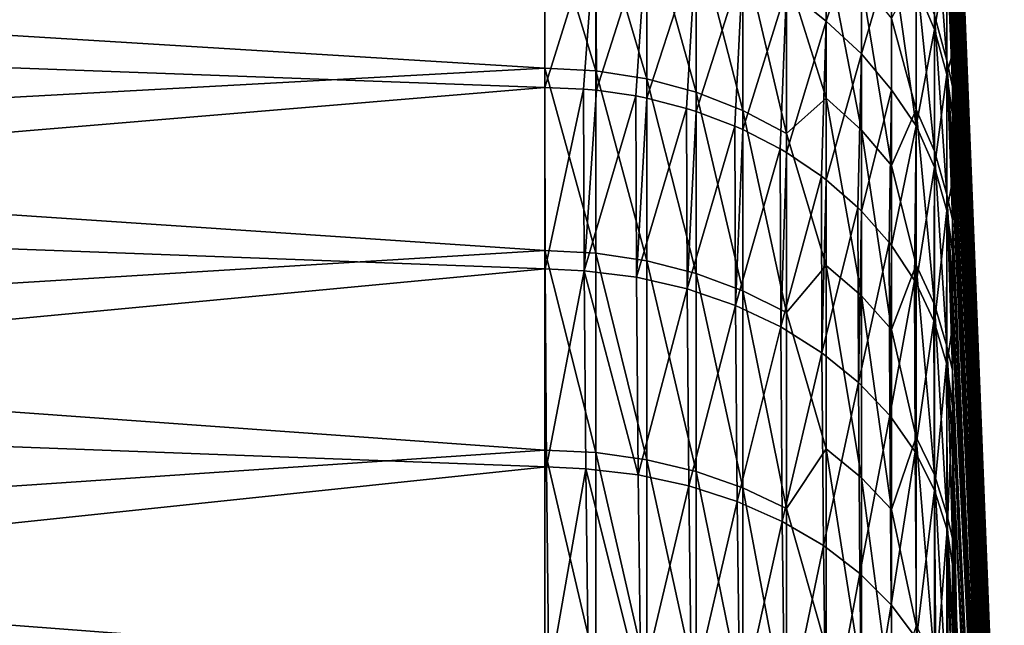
# Model space of a CAD drawing. Header units: metres. Extents: x -24 to 72, y -247 to 22.
# Tile 572 of 573: x 66.47 to 71.3, y 14.57 to 17.53. Entities that reach past the tile are written whole.
import ezdxf

# ---------------------------------------------------------------- set-up
doc = ezdxf.new("R2010")
doc.units = ezdxf.units.M
doc.layers.add('solid_509589_MEDIA_SW0001', color=7, linetype='CONTINUOUS')

msp = doc.modelspace()

# ---------------------------------------------------------------- linework, layer by layer
at = {"layer": 'solid_509589_MEDIA_SW0001'}
for points in [[(71.297287, 12.726597, 84.096008), (71.043945, 19.094494, 84.306236), (71.043945, 19.088833, 85.003738)], [(71.297287, 12.726597, 84.096008), (71.043945, 19.074678, 83.608994), (71.043945, 19.094494, 84.306236)], [(71.297287, 12.722991, 85.004944), (71.043945, 19.088833, 85.003738), (71.043945, 19.057699, 85.700562)], [(71.297287, 12.722991, 85.004944), (71.297287, 12.726597, 84.096008), (71.043945, 19.088833, 85.003738)], [(71.297287, 12.66535, 83.189133), (71.043945, 19.029411, 82.912941), (71.043945, 19.074678, 83.608994)], [(71.297287, 12.726597, 84.096008), (71.297287, 12.66535, 83.189133), (71.043945, 19.074678, 83.608994)], [(71.297287, 12.722991, 85.004944), (71.043945, 19.057699, 85.700562), (71.043945, 19.001139, 86.39579)], [(71.297287, 12.66535, 83.189133), (71.043945, 18.958754, 82.219009), (71.043945, 19.029411, 82.912941)], [(71.297287, 12.654552, 85.911301), (71.043945, 19.001139, 86.39579), (71.043945, 18.919224, 87.088486)], [(71.297287, 12.654552, 85.911301), (71.297287, 12.722991, 85.004944), (71.043945, 19.001139, 86.39579)], [(71.297287, 12.539564, 82.288933), (71.043945, 18.862799, 81.528122), (71.043945, 18.958754, 82.219009)], [(71.297287, 12.66535, 83.189133), (71.297287, 12.539564, 82.288933), (71.043945, 18.958754, 82.219009)], [(71.297287, 12.654552, 85.911301), (71.043945, 18.919224, 87.088486), (71.043945, 18.812065, 87.777725)], [(71.297287, 12.539564, 82.288933), (71.043945, 18.741676, 80.841194), (71.043945, 18.862799, 81.528122)], [(71.297287, 12.521628, 86.810471), (71.043945, 18.812065, 87.777725), (71.043945, 18.679806, 88.462593)], [(71.297287, 12.521628, 86.810471), (71.297287, 12.654552, 85.911301), (71.043945, 18.812065, 87.777725)], [(71.297287, 12.349879, 81.400009), (71.043945, 18.595545, 80.159149), (71.043945, 18.741676, 80.841194)], [(71.297287, 12.539564, 82.288933), (71.297287, 12.349879, 81.400009), (71.043945, 18.741676, 80.841194)], [(71.297287, 12.521628, 86.810471), (71.043945, 18.679806, 88.462593), (71.043945, 18.522621, 89.142174)], [(71.297287, 12.349879, 81.400009), (71.043945, 18.424603, 79.482903), (71.043945, 18.595545, 80.159149)], [(71.297287, 12.324898, 87.697868), (71.043945, 18.522621, 89.142174), (71.043945, 18.340723, 89.815559)], [(71.297287, 12.324898, 87.697868), (71.297287, 12.521628, 86.810471), (71.043945, 18.522621, 89.142174)], [(71.297287, 12.097262, 80.526878), (71.043945, 18.229076, 78.813347), (71.043945, 18.424603, 79.482903)], [(71.297287, 12.349879, 81.400009), (71.297287, 12.097262, 80.526878), (71.043945, 18.424603, 79.482903)], [(71.297287, 12.324898, 87.697868), (71.043945, 18.340723, 89.815559), (71.043945, 18.134352, 90.48185)], [(69.046227, 18.017653, 95.287224), (61.700001, 18.26548, 94.862061), (61.700001, 17.473387, 96.148201)], [(70.425346, 17.527744, 95.031731), (70.425346, 18.219704, 93.783401), (70.230705, 17.684343, 95.087669)], [(70.597763, 18.053606, 93.698769), (70.425346, 18.219704, 93.783401), (70.425346, 17.527744, 95.031731)], [(71.297287, 12.097262, 80.526878), (71.043945, 18.009226, 78.151375), (71.043945, 18.229076, 78.813347)], [(71.297287, 12.065362, 88.56897), (71.043945, 18.134352, 90.48185), (71.043945, 17.903784, 91.140167)], [(71.297287, 12.065362, 88.56897), (71.297287, 12.324898, 87.697868), (71.043945, 18.134352, 90.48185)], [(69.046227, 18.102663, 73.856056), (69.046227, 17.297209, 72.591743), (61.700001, 17.748501, 73.275436)], [(69.296867, 17.284222, 72.600685), (69.046227, 17.297209, 72.591743), (69.046227, 18.102663, 73.856056)], [(69.296867, 18.089069, 73.864044), (69.296867, 17.284222, 72.600685), (69.046227, 18.102663, 73.856056)], [(69.546257, 17.24489, 72.627762), (69.296867, 17.284222, 72.600685), (69.296867, 18.089069, 73.864044)], [(69.546257, 18.047909, 73.888245), (69.546257, 17.24489, 72.627762), (69.296867, 18.089069, 73.864044)], [(70.955872, 18.132404, 77.073441), (71.015793, 17.904062, 77.166962), (71.015793, 17.335312, 75.908386)], [(70.955872, 18.132404, 77.073441), (71.015793, 17.335312, 75.908386), (70.955872, 17.5564, 75.798813)], [(69.78759, 17.17985, 72.672539), (69.546257, 17.24489, 72.627762), (69.546257, 18.047909, 73.888245)], [(69.78759, 17.979839, 73.928268), (69.78759, 17.17985, 72.672539), (69.546257, 18.047909, 73.888245)], [(70.597763, 17.367954, 94.935722), (70.597763, 18.053606, 93.698769), (70.425346, 17.527744, 95.031731)], [(70.745163, 17.869381, 93.604904), (70.597763, 18.053606, 93.698769), (70.597763, 17.367954, 94.935722)], [(70.955872, 17.48682, 93.340195), (70.955872, 18.072918, 92.070175), (70.865181, 17.698483, 93.447197)], [(70.955872, 17.48682, 93.340195), (71.015793, 17.845324, 91.974846), (70.955872, 18.072918, 92.070175)], [(69.046227, 17.202192, 96.545105), (69.046227, 18.017653, 95.287224), (61.700001, 17.473387, 96.148201)], [(69.296867, 18.004124, 95.279129), (69.046227, 18.017653, 95.287224), (69.046227, 17.202192, 96.545105)], [(69.236382, 17.194771, 96.539909), (69.296867, 18.004124, 95.279129), (69.046227, 17.202192, 96.545105)], [(69.236382, 17.194771, 96.539909), (69.299385, 17.189014, 96.535881), (69.296867, 18.004124, 95.279129)], [(69.546257, 17.963156, 95.254601), (69.296867, 18.004124, 95.279129), (69.299385, 17.189014, 96.535881)], [(71.297287, 11.783001, 79.673988), (71.043945, 17.765347, 77.497879), (71.043945, 18.009226, 78.151375)], [(71.297287, 12.097262, 80.526878), (71.297287, 11.783001, 79.673988), (71.043945, 18.009226, 78.151375)], [(69.492508, 17.160885, 96.516182), (69.546257, 17.963156, 95.254601), (69.299385, 17.189014, 96.535881)], [(69.492508, 17.160885, 96.516182), (69.546257, 17.150164, 96.508675), (69.546257, 17.963156, 95.254601)], [(69.78759, 17.895405, 95.214035), (69.546257, 17.963156, 95.254601), (69.546257, 17.150164, 96.508675)], [(70.016975, 17.090147, 72.734291), (69.78759, 17.17985, 72.672539), (69.78759, 17.979839, 73.928268)], [(70.016975, 17.885958, 73.983467), (70.016975, 17.090147, 72.734291), (69.78759, 17.979839, 73.928268)], [(69.78759, 17.895405, 95.214035), (69.546257, 17.150164, 96.508675), (69.741127, 17.100122, 96.473633)], [(69.78759, 17.08548, 96.463379), (69.78759, 17.895405, 95.214035), (69.741127, 17.100122, 96.473633)], [(70.016975, 17.801966, 95.158096), (69.78759, 17.895405, 95.214035), (69.78759, 17.08548, 96.463379)], [(71.015793, 17.904062, 77.166962), (71.043945, 17.765347, 77.497879), (71.043945, 17.497763, 76.853722)], [(71.015793, 17.904062, 77.166962), (71.043945, 17.497763, 76.853722), (71.043945, 17.206833, 76.219772)], [(71.015793, 17.335312, 75.908386), (71.015793, 17.904062, 77.166962), (71.043945, 17.206833, 76.219772)], [(71.297287, 12.065362, 88.56897), (71.043945, 17.903784, 91.140167), (71.043945, 17.649326, 91.789619)], [(70.230705, 16.977226, 72.812035), (70.016975, 17.090147, 72.734291), (70.016975, 17.885958, 73.983467)], [(70.230705, 17.76778, 74.052956), (70.230705, 16.977226, 72.812035), (70.016975, 17.885958, 73.983467)], [(70.425346, 17.884619, 74.586395), (70.425346, 17.149515, 73.362976), (70.230705, 17.76778, 74.052956)], [(70.597763, 16.993174, 73.464508), (70.425346, 17.149515, 73.362976), (70.425346, 17.884619, 74.586395)], [(70.597763, 17.721575, 74.676773), (70.597763, 16.993174, 73.464508), (70.425346, 17.884619, 74.586395)], [(70.745163, 17.190727, 94.829231), (70.745163, 17.869381, 93.604904), (70.597763, 17.367954, 94.935722)], [(70.865181, 17.015102, 94.686996), (70.745163, 17.869381, 93.604904), (70.745163, 17.190727, 94.829231)], [(70.865181, 17.015102, 94.686996), (70.865181, 17.698483, 93.447197), (70.745163, 17.869381, 93.604904)], [(70.955872, 17.48682, 93.340195), (71.015793, 17.266605, 93.228867), (71.015793, 17.845324, 91.974846)], [(71.015793, 17.845324, 91.974846), (71.043945, 17.371321, 92.429344), (71.043945, 17.649326, 91.789619)], [(71.015793, 17.845324, 91.974846), (71.015793, 17.266605, 93.228867), (71.043945, 17.371321, 92.429344)], [(70.016975, 17.801966, 95.158096), (69.78759, 17.08548, 96.463379), (69.978058, 17.013508, 96.412987)], [(70.016975, 16.996269, 96.400917), (70.016975, 17.801966, 95.158096), (69.978058, 17.013508, 96.412987)], [(70.230705, 17.684343, 95.087669), (70.016975, 17.801966, 95.158096), (70.016975, 16.996269, 96.400917)], [(69.046227, 17.297209, 72.591743), (61.700001, 16.894775, 72.027367), (61.700001, 17.748501, 73.275436)], [(70.425346, 17.149515, 73.362976), (70.230705, 16.977226, 72.812035), (70.230705, 17.76778, 74.052956)], [(70.865181, 17.768906, 75.693489), (70.865181, 17.095383, 74.448311), (70.745163, 17.540739, 74.777008)], [(70.955872, 16.890932, 74.56852), (70.865181, 17.095383, 74.448311), (70.865181, 17.768906, 75.693489)], [(70.955872, 17.5564, 75.798813), (70.955872, 16.890932, 74.56852), (70.865181, 17.768906, 75.693489)], [(71.297287, 11.783001, 79.673988), (71.043945, 17.497763, 76.853722), (71.043945, 17.765347, 77.497879)], [(70.745163, 16.819769, 73.57711), (70.597763, 16.993174, 73.464508), (70.597763, 17.721575, 74.676773)], [(70.745163, 17.540739, 74.777008), (70.745163, 16.819769, 73.57711), (70.597763, 17.721575, 74.676773)], [(70.230705, 17.684343, 95.087669), (70.016975, 16.996269, 96.400917), (70.199295, 16.9025, 96.335258)], [(70.230705, 16.883968, 96.322281), (70.230705, 17.684343, 95.087669), (70.199295, 16.9025, 96.335258)], [(70.425346, 17.527744, 95.031731), (70.230705, 17.684343, 95.087669), (70.230705, 16.883968, 96.322281)], [(70.955872, 17.48682, 93.340195), (70.865181, 17.698483, 93.447197), (70.865181, 17.015102, 94.686996)], [(71.297287, 11.744344, 89.419334), (71.043945, 17.649326, 91.789619), (71.043945, 17.371321, 92.429344)], [(71.297287, 11.744344, 89.419334), (71.297287, 12.065362, 88.56897), (71.043945, 17.649326, 91.789619)], [(70.955872, 17.5564, 75.798813), (71.015793, 17.335312, 75.908386), (71.015793, 16.678225, 74.693588)], [(70.955872, 17.5564, 75.798813), (71.015793, 16.678225, 74.693588), (70.955872, 16.890932, 74.56852)], [(70.425346, 17.527744, 95.031731), (70.230705, 16.883968, 96.322281), (70.401138, 16.768965, 96.241753)], [(70.425346, 16.750391, 96.228752), (70.425346, 17.527744, 95.031731), (70.401138, 16.768965, 96.241753)], [(70.597763, 17.367954, 94.935722), (70.425346, 17.527744, 95.031731), (70.425346, 16.750391, 96.228752)], [(70.865181, 17.095383, 74.448311), (70.745163, 16.819769, 73.57711), (70.745163, 17.540739, 74.777008)], [(69.046227, 17.202192, 96.545105), (61.700001, 17.473387, 96.148201), (61.700001, 16.589453, 97.375931)], [(70.955872, 16.811613, 94.565163), (70.955872, 17.48682, 93.340195), (70.865181, 17.015102, 94.686996)], [(70.955872, 16.811613, 94.565163), (71.015793, 17.266605, 93.228867), (70.955872, 17.48682, 93.340195)], [(71.297287, 11.408695, 78.845695), (71.043945, 17.206833, 76.219772), (71.043945, 17.497763, 76.853722)], [(71.297287, 11.783001, 79.673988), (71.297287, 11.408695, 78.845695), (71.043945, 17.497763, 76.853722)], [(70.597763, 17.367954, 94.935722), (70.425346, 16.750391, 96.228752), (70.580177, 16.615149, 96.134056)], [(70.597763, 16.597687, 96.121826), (70.597763, 17.367954, 94.935722), (70.580177, 16.615149, 96.134056)], [(70.745163, 17.190727, 94.829231), (70.597763, 17.367954, 94.935722), (70.597763, 16.597687, 96.121826)], [(71.015793, 17.266605, 93.228867), (71.043945, 17.070135, 93.058487), (71.043945, 17.371321, 92.429344)], [(71.297287, 11.744344, 89.419334), (71.043945, 17.371321, 92.429344), (71.043945, 17.070135, 93.058487)], [(71.015793, 17.335312, 75.908386), (71.043945, 17.206833, 76.219772), (71.043945, 16.892942, 75.59687)], [(71.015793, 17.335312, 75.908386), (71.043945, 16.892942, 75.59687), (71.043945, 16.556511, 74.98584)], [(71.015793, 16.678225, 74.693588), (71.015793, 17.335312, 75.908386), (71.043945, 16.556511, 74.98584)], [(69.046227, 17.297209, 72.591743), (69.046227, 16.403612, 71.388115), (61.700001, 16.894775, 72.027367)], [(69.296867, 16.391294, 71.397957), (69.046227, 16.403612, 71.388115), (69.046227, 17.297209, 72.591743)], [(69.296867, 17.284222, 72.600685), (69.296867, 16.391294, 71.397957), (69.046227, 17.297209, 72.591743)], [(69.546257, 16.353996, 71.427773), (69.296867, 16.391294, 71.397957), (69.296867, 17.284222, 72.600685)], [(69.546257, 17.24489, 72.627762), (69.546257, 16.353996, 71.427773), (69.296867, 17.284222, 72.600685)], [(70.955872, 16.811613, 94.565163), (71.015793, 16.599903, 94.438416), (71.015793, 17.266605, 93.228867)], [(71.015793, 17.266605, 93.228867), (71.043945, 16.746174, 93.676216), (71.043945, 17.070135, 93.058487)], [(71.015793, 17.266605, 93.228867), (71.015793, 16.599903, 94.438416), (71.043945, 16.746174, 93.676216)], [(69.78759, 16.292316, 71.477074), (69.546257, 16.353996, 71.427773), (69.546257, 17.24489, 72.627762)], [(69.78759, 17.17985, 72.672539), (69.78759, 16.292316, 71.477074), (69.546257, 17.24489, 72.627762)], [(69.048485, 16.314329, 97.722809), (69.046227, 17.202192, 96.545105), (61.700001, 16.589453, 97.375931)], [(69.236382, 17.194771, 96.539909), (69.046227, 17.202192, 96.545105), (69.048485, 16.314329, 97.722809)], [(69.239113, 16.305435, 97.718941), (69.236382, 17.194771, 96.539909), (69.048485, 16.314329, 97.722809)], [(69.239113, 16.305435, 97.718941), (69.299385, 17.189014, 96.535881), (69.236382, 17.194771, 96.539909)], [(69.239113, 16.305435, 97.718941), (69.492508, 17.160885, 96.516182), (69.299385, 17.189014, 96.535881)], [(70.016975, 16.207247, 71.545074), (69.78759, 16.292316, 71.477074), (69.78759, 17.17985, 72.672539)], [(70.016975, 17.090147, 72.734291), (70.016975, 16.207247, 71.545074), (69.78759, 17.17985, 72.672539)], [(70.745163, 17.190727, 94.829231), (70.597763, 16.597687, 96.121826), (70.733398, 16.443644, 96.013962)], [(70.745163, 16.42832, 96.003235), (70.745163, 17.190727, 94.829231), (70.733398, 16.443644, 96.013962)], [(70.865181, 17.015102, 94.686996), (70.745163, 17.190727, 94.829231), (70.745163, 16.42832, 96.003235)], [(71.297287, 11.408695, 78.845695), (71.043945, 16.892942, 75.59687), (71.043945, 17.206833, 76.219772)], [(69.495232, 16.273817, 97.692162), (69.492508, 17.160885, 96.516182), (69.239113, 16.305435, 97.718941)], [(69.495232, 16.273817, 97.692162), (69.546257, 17.150164, 96.508675), (69.492508, 17.160885, 96.516182)], [(69.495232, 16.273817, 97.692162), (69.741127, 17.100122, 96.473633), (69.546257, 17.150164, 96.508675)], [(70.425346, 17.149515, 73.362976), (70.425346, 16.33086, 72.193817), (70.230705, 16.977226, 72.812035)], [(70.597763, 16.18198, 72.306), (70.425346, 16.33086, 72.193817), (70.425346, 17.149515, 73.362976)], [(70.597763, 16.993174, 73.464508), (70.597763, 16.18198, 72.306), (70.425346, 17.149515, 73.362976)], [(69.743828, 16.216682, 97.64476), (69.741127, 17.100122, 96.473633), (69.495232, 16.273817, 97.692162)], [(69.743828, 16.216682, 97.64476), (69.78759, 17.08548, 96.463379), (69.741127, 17.100122, 96.473633)], [(69.743828, 16.216682, 97.64476), (69.978058, 17.013508, 96.412987), (69.78759, 17.08548, 96.463379)], [(70.230705, 16.100161, 71.630669), (70.016975, 16.207247, 71.545074), (70.016975, 17.090147, 72.734291)], [(70.230705, 16.977226, 72.812035), (70.230705, 16.100161, 71.630669), (70.016975, 17.090147, 72.734291)], [(70.865181, 17.095383, 74.448311), (70.865181, 16.334747, 73.254349), (70.745163, 16.819769, 73.57711)], [(70.955872, 16.139393, 73.38884), (70.865181, 16.334747, 73.254349), (70.865181, 17.095383, 74.448311)], [(70.955872, 16.890932, 74.56852), (70.955872, 16.139393, 73.38884), (70.865181, 17.095383, 74.448311)], [(71.297287, 11.36348, 90.244637), (71.043945, 17.070135, 93.058487), (71.043945, 16.746174, 93.676216)], [(71.297287, 11.36348, 90.244637), (71.297287, 11.744344, 89.419334), (71.043945, 17.070135, 93.058487)], [(69.980721, 16.134995, 97.577538), (69.978058, 17.013508, 96.412987), (69.743828, 16.216682, 97.64476)], [(69.980721, 16.134995, 97.577538), (70.016975, 16.996269, 96.400917), (69.978058, 17.013508, 96.412987)], [(69.980721, 16.134995, 97.577538), (70.199295, 16.9025, 96.335258), (70.016975, 16.996269, 96.400917)], [(70.425346, 16.33086, 72.193817), (70.230705, 16.100161, 71.630669), (70.230705, 16.977226, 72.812035)], [(70.745163, 16.016855, 72.430435), (70.597763, 16.18198, 72.306), (70.597763, 16.993174, 73.464508)], [(70.745163, 16.819769, 73.57711), (70.745163, 16.016855, 72.430435), (70.597763, 16.993174, 73.464508)], [(70.865181, 17.015102, 94.686996), (70.745163, 16.42832, 96.003235), (70.858231, 16.257334, 95.883507)], [(70.865181, 16.245018, 95.874886), (70.865181, 17.015102, 94.686996), (70.858231, 16.257334, 95.883507)], [(70.955872, 16.811613, 94.565163), (70.865181, 17.015102, 94.686996), (70.865181, 16.245018, 95.874886)], [(69.046227, 16.403612, 71.388115), (61.700001, 15.953343, 70.843826), (61.700001, 16.894775, 72.027367)], [(70.201935, 16.030125, 97.491631), (70.199295, 16.9025, 96.335258), (69.980721, 16.134995, 97.577538)], [(70.201935, 16.030125, 97.491631), (70.230705, 16.883968, 96.322281), (70.199295, 16.9025, 96.335258)], [(70.201935, 16.030125, 97.491631), (70.401138, 16.768965, 96.241753), (70.230705, 16.883968, 96.322281)], [(70.955872, 16.890932, 74.56852), (71.015793, 16.678225, 74.693588), (71.015793, 15.936149, 73.528763)], [(70.955872, 16.890932, 74.56852), (71.015793, 15.936149, 73.528763), (70.955872, 16.139393, 73.38884)], [(71.297287, 10.976254, 78.046219), (71.043945, 16.556511, 74.98584), (71.043945, 16.892942, 75.59687)], [(71.297287, 11.408695, 78.845695), (71.297287, 10.976254, 78.046219), (71.043945, 16.892942, 75.59687)], [(70.865181, 16.334747, 73.254349), (70.745163, 16.016855, 72.430435), (70.745163, 16.819769, 73.57711)], [(70.955872, 16.811613, 94.565163), (70.865181, 16.245018, 95.874886), (70.952568, 16.059357, 95.744881)], [(70.955872, 16.050737, 95.738846), (70.955872, 16.811613, 94.565163), (70.952568, 16.059357, 95.744881)], [(70.955872, 16.050737, 95.738846), (71.015793, 16.599903, 94.438416), (70.955872, 16.811613, 94.565163)], [(70.403732, 15.903842, 97.388474), (70.401138, 16.768965, 96.241753), (70.201935, 16.030125, 97.491631)], [(70.403732, 15.903842, 97.388474), (70.425346, 16.750391, 96.228752), (70.401138, 16.768965, 96.241753)], [(70.403732, 15.903842, 97.388474), (70.580177, 16.615149, 96.134056), (70.425346, 16.750391, 96.228752)], [(71.015793, 16.599903, 94.438416), (71.043945, 16.399868, 94.2817), (71.043945, 16.746174, 93.676216)], [(71.297287, 11.36348, 90.244637), (71.043945, 16.746174, 93.676216), (71.043945, 16.399868, 94.2817)], [(71.015793, 16.678225, 74.693588), (71.043945, 16.556511, 74.98584), (71.043945, 16.197989, 74.387512)], [(71.015793, 16.678225, 74.693588), (71.043945, 16.197989, 74.387512), (71.043945, 15.817854, 73.802673)], [(71.015793, 15.936149, 73.528763), (71.015793, 16.678225, 74.693588), (71.043945, 15.817854, 73.802673)], [(70.582726, 15.758271, 97.269806), (70.580177, 16.615149, 96.134056), (70.403732, 15.903842, 97.388474)], [(70.582726, 15.758271, 97.269806), (70.597763, 16.597687, 96.121826), (70.580177, 16.615149, 96.134056)], [(70.582726, 15.758271, 97.269806), (70.733398, 16.443644, 96.013962), (70.597763, 16.597687, 96.121826)], [(71.014824, 15.85304, 95.600418), (71.015793, 16.599903, 94.438416), (70.955872, 16.050737, 95.738846)], [(71.014824, 15.85304, 95.600418), (71.015793, 15.84861, 95.597313), (71.015793, 16.599903, 94.438416)], [(71.015793, 16.599903, 94.438416), (71.043945, 16.031679, 94.87413), (71.043945, 16.399868, 94.2817)], [(71.015793, 16.599903, 94.438416), (71.015793, 15.84861, 95.597313), (71.043945, 16.031679, 94.87413)], [(69.048485, 16.314329, 97.722809), (61.700001, 16.589453, 97.375931), (61.700001, 15.620341, 98.535843)], [(71.297287, 10.976254, 78.046219), (71.043945, 16.197989, 74.387512), (71.043945, 16.556511, 74.98584)], [(69.046227, 16.403612, 71.388115), (69.046227, 15.426426, 70.251305), (61.700001, 15.953343, 70.843826)], [(69.296867, 15.414844, 70.262001), (69.046227, 15.426426, 70.251305), (69.046227, 16.403612, 71.388115)], [(69.296867, 16.391294, 71.397957), (69.296867, 15.414844, 70.262001), (69.046227, 16.403612, 71.388115)], [(70.735901, 15.595862, 97.137627), (70.733398, 16.443644, 96.013962), (70.582726, 15.758271, 97.269806)], [(70.735901, 15.595862, 97.137627), (70.745163, 16.42832, 96.003235), (70.733398, 16.443644, 96.013962)], [(70.735901, 15.595862, 97.137627), (70.858231, 16.257334, 95.883507), (70.745163, 16.42832, 96.003235)], [(71.297287, 10.924709, 91.040657), (71.043945, 16.399868, 94.2817), (71.043945, 16.031679, 94.87413)], [(71.297287, 10.924709, 91.040657), (71.297287, 11.36348, 90.244637), (71.043945, 16.399868, 94.2817)], [(69.546257, 15.379766, 70.294395), (69.296867, 15.414844, 70.262001), (69.296867, 16.391294, 71.397957)], [(69.546257, 16.353996, 71.427773), (69.546257, 15.379766, 70.294395), (69.296867, 16.391294, 71.397957)], [(69.78759, 15.32176, 70.347977), (69.546257, 15.379766, 70.294395), (69.546257, 16.353996, 71.427773)], [(69.78759, 16.292316, 71.477074), (69.78759, 15.32176, 70.347977), (69.546257, 16.353996, 71.427773)], [(69.055145, 15.345927, 98.835358), (69.048485, 16.314329, 97.722809), (61.700001, 15.620341, 98.535843)], [(69.239113, 16.305435, 97.718941), (69.048485, 16.314329, 97.722809), (69.055145, 15.345927, 98.835358)], [(69.247208, 15.334843, 98.83345), (69.239113, 16.305435, 97.718941), (69.055145, 15.345927, 98.835358)], [(69.503288, 15.305656, 98.803749), (69.239113, 16.305435, 97.718941), (69.247208, 15.334843, 98.83345)], [(69.503288, 15.305656, 98.803749), (69.495232, 16.273817, 97.692162), (69.239113, 16.305435, 97.718941)], [(70.425346, 16.33086, 72.193817), (70.425346, 15.432643, 71.08461), (70.230705, 16.100161, 71.630669)], [(70.597763, 15.291952, 71.206909), (70.425346, 15.432643, 71.08461), (70.425346, 16.33086, 72.193817)], [(70.597763, 16.18198, 72.306), (70.597763, 15.291952, 71.206909), (70.425346, 16.33086, 72.193817)], [(70.865181, 16.334747, 73.254349), (70.865181, 15.490872, 72.117691), (70.745163, 16.016855, 72.430435)], [(70.955872, 15.305611, 72.265778), (70.865181, 15.490872, 72.117691), (70.865181, 16.334747, 73.254349)], [(70.955872, 16.139393, 73.38884), (70.955872, 15.305611, 72.265778), (70.865181, 16.334747, 73.254349)], [(69.743828, 16.216682, 97.64476), (69.495232, 16.273817, 97.692162), (69.503288, 15.305656, 98.803749)], [(70.016975, 15.241759, 70.421867), (69.78759, 15.32176, 70.347977), (69.78759, 16.292316, 71.477074)], [(70.016975, 16.207247, 71.545074), (70.016975, 15.241759, 70.421867), (69.78759, 16.292316, 71.477074)], [(70.86068, 15.419349, 96.994156), (70.858231, 16.257334, 95.883507), (70.735901, 15.595862, 97.137627)], [(70.86068, 15.419349, 96.994156), (70.865181, 16.245018, 95.874886), (70.858231, 16.257334, 95.883507)], [(69.751831, 15.252432, 98.751724), (69.743828, 16.216682, 97.64476), (69.503288, 15.305656, 98.803749)], [(69.980721, 16.134995, 97.577538), (69.743828, 16.216682, 97.64476), (69.751831, 15.252432, 98.751724)], [(70.230705, 15.141052, 70.514893), (70.016975, 15.241759, 70.421867), (70.016975, 16.207247, 71.545074)], [(70.230705, 16.100161, 71.630669), (70.230705, 15.141052, 70.514893), (70.016975, 16.207247, 71.545074)], [(70.86068, 15.419349, 96.994156), (70.952568, 16.059357, 95.744881), (70.865181, 16.245018, 95.874886)], [(70.745163, 15.135909, 71.342552), (70.597763, 15.291952, 71.206909), (70.597763, 16.18198, 72.306)], [(70.745163, 16.016855, 72.430435), (70.745163, 15.135909, 71.342552), (70.597763, 16.18198, 72.306)], [(71.297287, 10.48788, 77.279625), (71.043945, 15.817854, 73.802673), (71.043945, 16.197989, 74.387512)], [(71.297287, 10.976254, 78.046219), (71.297287, 10.48788, 77.279625), (71.043945, 16.197989, 74.387512)], [(69.988647, 15.176069, 98.678253), (69.980721, 16.134995, 97.577538), (69.751831, 15.252432, 98.751724)], [(70.201935, 16.030125, 97.491631), (69.980721, 16.134995, 97.577538), (69.988647, 15.176069, 98.678253)], [(70.955872, 16.139393, 73.38884), (71.015793, 15.936149, 73.528763), (71.015793, 15.112865, 72.419846)], [(70.955872, 16.139393, 73.38884), (71.015793, 15.112865, 72.419846), (70.955872, 15.305611, 72.265778)], [(70.425346, 15.432643, 71.08461), (70.230705, 15.141052, 70.514893), (70.230705, 16.100161, 71.630669)], [(70.954964, 15.231702, 96.841805), (70.952568, 16.059357, 95.744881), (70.86068, 15.419349, 96.994156)], [(70.954964, 15.231702, 96.841805), (70.955872, 16.050737, 95.738846), (70.952568, 16.059357, 95.744881)], [(70.209755, 15.077854, 98.584572), (70.201935, 16.030125, 97.491631), (69.988647, 15.176069, 98.678253)], [(70.403732, 15.903842, 97.388474), (70.201935, 16.030125, 97.491631), (70.209755, 15.077854, 98.584572)], [(70.865181, 15.490872, 72.117691), (70.745163, 15.135909, 71.342552), (70.745163, 16.016855, 72.430435)], [(70.954964, 15.231702, 96.841805), (71.014824, 15.85304, 95.600418), (70.955872, 16.050737, 95.738846)], [(71.015793, 15.84861, 95.597313), (71.043945, 15.642099, 95.452713), (71.043945, 16.031679, 94.87413)], [(71.297287, 10.924709, 91.040657), (71.043945, 16.031679, 94.87413), (71.043945, 15.642099, 95.452713)], [(69.046227, 15.426426, 70.251305), (61.700001, 14.930516, 69.732475), (61.700001, 15.953343, 70.843826)], [(71.015793, 15.936149, 73.528763), (71.043945, 15.817854, 73.802673), (71.043945, 15.416614, 73.232109)], [(71.015793, 15.936149, 73.528763), (71.043945, 15.416614, 73.232109), (71.043945, 14.994802, 72.676582)], [(71.015793, 15.112865, 72.419846), (71.015793, 15.936149, 73.528763), (71.043945, 14.994802, 72.676582)], [(70.411438, 14.959442, 98.47226), (70.403732, 15.903842, 97.388474), (70.209755, 15.077854, 98.584572)], [(70.582726, 15.758271, 97.269806), (70.403732, 15.903842, 97.388474), (70.411438, 14.959442, 98.47226)], [(70.954964, 15.231702, 96.841805), (71.017166, 15.03608, 96.683144), (71.014824, 15.85304, 95.600418)], [(71.017166, 15.03608, 96.683144), (71.015793, 15.84861, 95.597313), (71.014824, 15.85304, 95.600418)], [(71.017166, 15.03608, 96.683144), (71.043945, 15.642099, 95.452713), (71.015793, 15.84861, 95.597313)], [(71.297287, 10.48788, 77.279625), (71.043945, 15.416614, 73.232109), (71.043945, 15.817854, 73.802673)], [(70.590302, 14.822825, 98.343201), (70.582726, 15.758271, 97.269806), (70.411438, 14.959442, 98.47226)], [(70.735901, 15.595862, 97.137627), (70.582726, 15.758271, 97.269806), (70.590302, 14.822825, 98.343201)], [(71.017166, 15.03608, 96.683144), (71.046158, 14.846621, 96.507858), (71.043945, 15.642099, 95.452713)], [(71.043945, 15.642099, 95.452713), (71.266777, 3.570881, 103.211205), (71.282913, 2.906099, 103.322479)], [(71.297287, 10.430269, 91.803352), (71.043945, 15.642099, 95.452713), (71.282913, 2.906099, 103.322479)], [(71.043945, 15.642099, 95.452713), (71.250671, 4.231225, 103.076462), (71.266777, 3.570881, 103.211205)], [(71.043945, 15.642099, 95.452713), (71.234673, 4.885822, 102.918579), (71.250671, 4.231225, 103.076462)], [(71.043945, 15.642099, 95.452713), (71.21888, 5.533957, 102.737778), (71.234673, 4.885822, 102.918579)], [(71.043945, 15.642099, 95.452713), (71.203354, 6.174824, 102.53434), (71.21888, 5.533957, 102.737778)], [(71.043945, 15.642099, 95.452713), (71.188187, 6.807516, 102.308556), (71.203354, 6.174824, 102.53434)], [(71.043945, 15.642099, 95.452713), (71.173439, 7.43144, 102.060684), (71.188187, 6.807516, 102.308556)], [(71.043945, 15.642099, 95.452713), (71.145508, 8.650187, 101.499924), (71.173439, 7.43144, 102.060684)], [(71.043945, 15.642099, 95.452713), (71.120094, 9.825326, 100.855171), (71.145508, 8.650187, 101.499924)], [(71.043945, 15.642099, 95.452713), (71.097702, 10.951045, 100.129578), (71.120094, 9.825326, 100.855171)], [(71.043945, 15.642099, 95.452713), (71.078781, 12.021924, 99.326775), (71.097702, 10.951045, 100.129578)], [(71.043945, 15.642099, 95.452713), (71.063705, 13.031843, 98.451767), (71.078781, 12.021924, 99.326775)], [(71.043945, 15.642099, 95.452713), (71.052773, 13.975025, 97.509995), (71.063705, 13.031843, 98.451767)], [(71.043945, 15.642099, 95.452713), (71.046158, 14.846621, 96.507858), (71.052773, 13.975025, 97.509995)], [(71.297287, 10.924709, 91.040657), (71.043945, 15.642099, 95.452713), (71.297287, 10.430269, 91.803352)], [(69.055145, 15.345927, 98.835358), (61.700001, 15.620341, 98.535843), (61.700001, 14.570972, 99.622383)], [(70.743324, 14.670306, 98.199562), (70.735901, 15.595862, 97.137627), (70.590302, 14.822825, 98.343201)], [(70.86068, 15.419349, 96.994156), (70.735901, 15.595862, 97.137627), (70.743324, 14.670306, 98.199562)], [(70.865181, 15.490872, 72.117691), (70.865181, 14.56806, 71.044136), (70.745163, 15.135909, 71.342552)], [(70.955872, 14.393834, 71.205063), (70.865181, 14.56806, 71.044136), (70.865181, 15.490872, 72.117691)], [(70.955872, 15.305611, 72.265778), (70.955872, 14.393834, 71.205063), (70.865181, 15.490872, 72.117691)], [(70.425346, 15.432643, 71.08461), (70.425346, 14.459239, 70.040764), (70.230705, 15.141052, 70.514893)], [(70.597763, 14.327422, 70.172577), (70.425346, 14.459239, 70.040764), (70.425346, 15.432643, 71.08461)], [(70.597763, 15.291952, 71.206909), (70.597763, 14.327422, 70.172577), (70.425346, 15.432643, 71.08461)], [(69.046227, 15.426426, 70.251305), (69.046227, 14.37063, 69.187096), (61.700001, 14.930516, 69.732475)], [(69.296867, 14.35984, 69.198593), (69.046227, 14.37063, 69.187096), (69.046227, 15.426426, 70.251305)], [(69.296867, 15.414844, 70.262001), (69.296867, 14.35984, 69.198593), (69.046227, 15.426426, 70.251305)], [(69.546257, 14.327165, 69.233414), (69.296867, 14.35984, 69.198593), (69.296867, 15.414844, 70.262001)], [(69.546257, 15.379766, 70.294395), (69.546257, 14.327165, 69.233414), (69.296867, 15.414844, 70.262001)], [(70.867943, 14.504452, 98.043762), (70.86068, 15.419349, 96.994156), (70.743324, 14.670306, 98.199562)], [(70.954964, 15.231702, 96.841805), (70.86068, 15.419349, 96.994156), (70.867943, 14.504452, 98.043762)], [(71.297287, 9.946062, 76.54982), (71.043945, 14.994802, 72.676582), (71.043945, 15.416614, 73.232109)], [(71.297287, 10.48788, 77.279625), (71.297287, 9.946062, 76.54982), (71.043945, 15.416614, 73.232109)], [(69.066093, 14.30184, 99.877174), (69.055145, 15.345927, 98.835358), (61.700001, 14.570972, 99.622383)], [(69.247208, 15.334843, 98.83345), (69.055145, 15.345927, 98.835358), (69.066093, 14.30184, 99.877174)], [(69.78759, 14.273129, 69.290993), (69.546257, 14.327165, 69.233414), (69.546257, 15.379766, 70.294395)], [(69.78759, 15.32176, 70.347977), (69.78759, 14.273129, 69.290993), (69.546257, 15.379766, 70.294395)], [(69.260521, 14.288351, 99.876831), (69.247208, 15.334843, 98.83345), (69.066093, 14.30184, 99.877174)], [(69.516548, 14.261743, 99.844353), (69.247208, 15.334843, 98.83345), (69.260521, 14.288351, 99.876831)], [(69.516548, 14.261743, 99.844353), (69.503288, 15.305656, 98.803749), (69.247208, 15.334843, 98.83345)], [(69.751831, 15.252432, 98.751724), (69.503288, 15.305656, 98.803749), (69.516548, 14.261743, 99.844353)], [(70.016975, 14.198603, 69.370407), (69.78759, 14.273129, 69.290993), (69.78759, 15.32176, 70.347977)], [(70.016975, 15.241759, 70.421867), (70.016975, 14.198603, 69.370407), (69.78759, 15.32176, 70.347977)], [(70.745163, 14.181221, 70.318779), (70.597763, 14.327422, 70.172577), (70.597763, 15.291952, 71.206909)], [(70.745163, 15.135909, 71.342552), (70.745163, 14.181221, 70.318779), (70.597763, 15.291952, 71.206909)], [(70.955872, 15.305611, 72.265778), (71.015793, 15.112865, 72.419846), (71.015793, 14.212572, 71.372482)], [(70.955872, 15.305611, 72.265778), (71.015793, 14.212572, 71.372482), (70.955872, 14.393834, 71.205063)], [(69.764992, 14.212692, 99.787964), (69.751831, 15.252432, 98.751724), (69.516548, 14.261743, 99.844353)], [(69.988647, 15.176069, 98.678253), (69.751831, 15.252432, 98.751724), (69.764992, 14.212692, 99.787964)], [(70.230705, 14.104788, 69.470375), (70.016975, 14.198603, 69.370407), (70.016975, 15.241759, 70.421867)], [(70.230705, 15.141052, 70.514893), (70.230705, 14.104788, 69.470375), (70.016975, 15.241759, 70.421867)], [(70.962059, 14.328053, 97.878418), (70.954964, 15.231702, 96.841805), (70.867943, 14.504452, 98.043762)], [(70.962059, 14.328053, 97.878418), (71.017166, 15.03608, 96.683144), (70.954964, 15.231702, 96.841805)], [(70.001678, 14.142031, 99.708611), (69.988647, 15.176069, 98.678253), (69.764992, 14.212692, 99.787964)], [(70.209755, 15.077854, 98.584572), (69.988647, 15.176069, 98.678253), (70.001678, 14.142031, 99.708611)], [(70.425346, 14.459239, 70.040764), (70.230705, 14.104788, 69.470375), (70.230705, 15.141052, 70.514893)], [(70.865181, 14.56806, 71.044136), (70.745163, 14.181221, 70.318779), (70.745163, 15.135909, 71.342552)], [(71.015793, 15.112865, 72.419846), (71.043945, 14.994802, 72.676582), (71.043945, 14.552983, 72.136833)], [(71.015793, 15.112865, 72.419846), (71.043945, 14.552983, 72.136833), (71.043945, 14.091746, 71.613579)], [(71.015793, 14.212572, 71.372482), (71.015793, 15.112865, 72.419846), (71.043945, 14.091746, 71.613579)], [(70.222633, 14.05095, 99.60762), (70.209755, 15.077854, 98.584572), (70.001678, 14.142031, 99.708611)], [(70.411438, 14.959442, 98.47226), (70.209755, 15.077854, 98.584572), (70.222633, 14.05095, 99.60762)], [(70.962059, 14.328053, 97.878418), (71.024086, 14.144081, 97.706322), (71.017166, 15.03608, 96.683144)], [(71.017166, 15.03608, 96.683144), (71.052773, 13.975025, 97.509995), (71.046158, 14.846621, 96.507858)], [(71.017166, 15.03608, 96.683144), (71.024086, 14.144081, 97.706322), (71.052773, 13.975025, 97.509995)], [(70.424118, 13.940985, 99.486702), (70.411438, 14.959442, 98.47226), (70.222633, 14.05095, 99.60762)], [(70.590302, 14.822825, 98.343201), (70.411438, 14.959442, 98.47226), (70.424118, 13.940985, 99.486702)], [(71.297287, 9.946062, 76.54982), (71.043945, 14.552983, 72.136833), (71.043945, 14.994802, 72.676582)], [(69.046227, 14.37063, 69.187096), (61.700001, 13.829099, 68.696327), (61.700001, 14.930516, 69.732475)], [(70.602753, 13.813988, 99.347878), (70.590302, 14.822825, 98.343201), (70.424118, 13.940985, 99.486702)], [(70.743324, 14.670306, 98.199562), (70.590302, 14.822825, 98.343201), (70.602753, 13.813988, 99.347878)], [(70.755539, 13.6721, 99.193481), (70.743324, 14.670306, 98.199562), (70.602753, 13.813988, 99.347878)], [(70.867943, 14.504452, 98.043762), (70.743324, 14.670306, 98.199562), (70.755539, 13.6721, 99.193481)], [(69.066093, 14.30184, 99.877174), (61.700001, 14.570972, 99.622383), (61.700001, 13.444401, 100.632195)]]:
    msp.add_3dface(points, dxfattribs=at)

doc.saveas('drawing.dxf')
